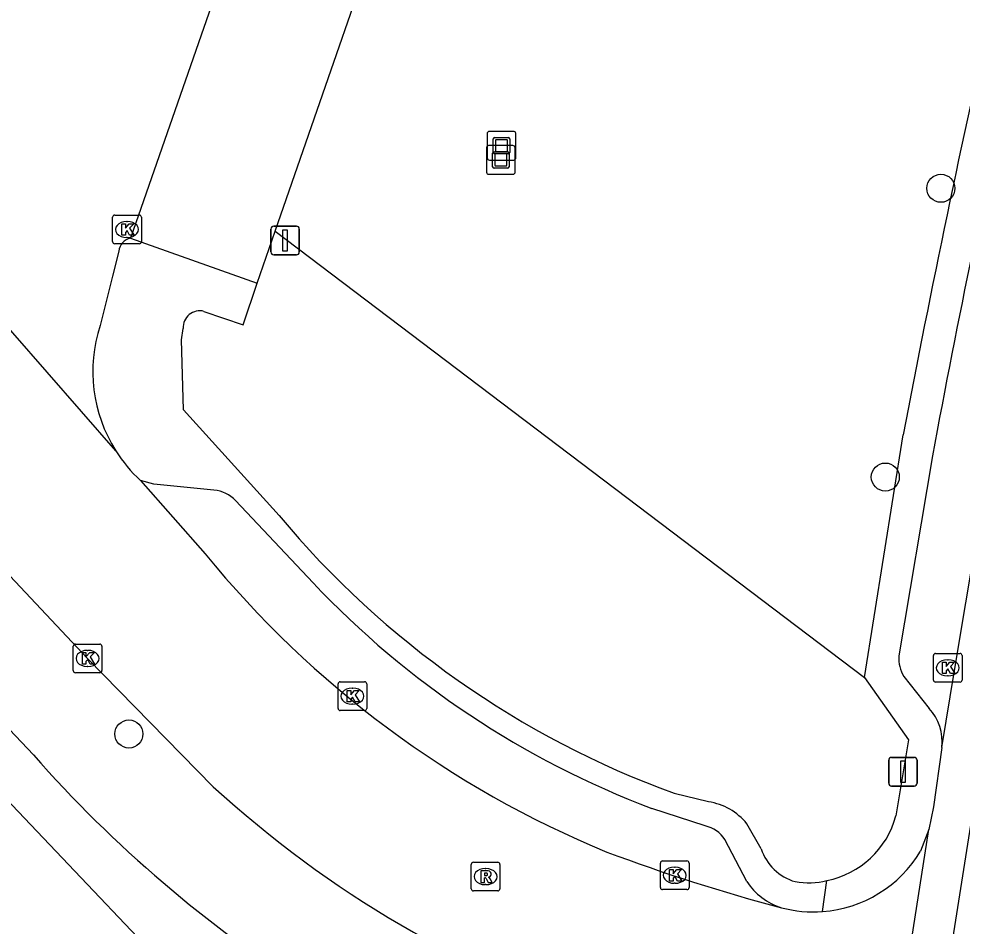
# Model space of a CAD drawing. Extents: x 162532 to 163264, y 381233 to 382042.
# Drawn here: x 163163.63 to 163196.53, y 381425.07 to 381456.7 of the extents above; entities that cross this region are included whole.
import ezdxf

# ---------------------------------------------------------------- set-up
doc = ezdxf.new("R2010")
doc.units = 0
for name, color, linetype in [('IMGEO_Boom', 7, 'Continuous'), ('IMGEO_Fietspad_gesloten', 7, 'Continuous'), ('IMGEO_Groenvoorziening', 7, 'Continuous'), ('IMGEO_Kolk', 7, 'Continuous'), ('IMGEO_Kunstobject', 7, 'Continuous'), ('IMGEO_Pand', 7, 'Continuous'), ('IMGEO_Parkeervlak_open', 7, 'Continuous'), ('IMGEO_Rijbaan_lokaal_gesloten', 7, 'Continuous'), ('IMGEO_Rijbaan_lokaal_open', 7, 'Continuous'), ('IMGEO_Rioolput', 7, 'Continuous'), ('IMGEO_Verkeersbordpaal', 7, 'Continuous'), ('IMGEO_Voetpad_open', 7, 'Continuous')]:
    doc.layers.add(name, color=color, linetype=linetype)

msp = doc.modelspace()

# ---------------------------------------------------------------- linework, layer by layer
at = {"layer": 'IMGEO_Boom'}
for centre in [(163195.792, 381450.793), (163193.855, 381440.727), (163167.471, 381431.771)]:
    msp.add_circle(centre, 0.489, dxfattribs=at)
at = {"layer": 'IMGEO_Fietspad_gesloten'}
for points in [[(163195.821, 381431.303), (163196.263, 381433.989), (163197.447, 381440.996)], [(163195.821, 381431.303), (163195.53, 381429.226), (163195.373, 381428.438)]]:
    msp.add_lwpolyline(points, dxfattribs=at)
at = {"layer": 'IMGEO_Groenvoorziening'}
msp.add_lwpolyline([(163172.578, 381449.301), (163193.133, 381433.744)], dxfattribs=at)
at = {"layer": 'IMGEO_Kolk'}
for p, q in [((163166.905, 381448.933), (163166.905, 381449.785)), ((163166.98, 381449.859), (163167.832, 381449.859)), ((163167.906, 381449.785), (163167.906, 381448.933)), ((163167.393, 381449.639), (163167.418, 381449.639)), ((163167.416, 381449.079), (163167.391, 381449.079)), ((163167.832, 381448.859), (163166.98, 381448.859)), ((163165.605, 381434.906), (163166.457, 381434.906)), ((163165.53, 381433.98), (163165.53, 381434.832)), ((163166.018, 381434.686), (163166.043, 381434.686)), ((163166.531, 381434.832), (163166.531, 381433.98)), ((163195.608, 381434.578), (163196.46, 381434.578)), ((163195.533, 381433.652), (163195.533, 381434.504)), ((163196.021, 381434.358), (163196.046, 381434.358)), ((163196.534, 381434.504), (163196.534, 381433.652)), ((163166.457, 381433.906), (163165.605, 381433.906)), ((163166.041, 381434.126), (163166.016, 381434.126)), ((163174.842, 381433.589), (163175.694, 381433.589)), ((163196.46, 381433.578), (163195.608, 381433.578)), ((163196.044, 381433.798), (163196.019, 381433.798)), ((163174.767, 381432.663), (163174.767, 381433.515)), ((163175.255, 381433.369), (163175.28, 381433.369)), ((163175.768, 381433.515), (163175.768, 381432.663)), ((163175.694, 381432.589), (163174.842, 381432.589)), ((163175.278, 381432.809), (163175.253, 381432.809)), ((163186.084, 381427.345), (163186.936, 381427.345)), ((163186.009, 381426.419), (163186.009, 381427.271)), ((163186.497, 381427.125), (163186.522, 381427.125)), ((163187.01, 381427.271), (163187.01, 381426.419)), ((163186.936, 381426.345), (163186.084, 381426.345)), ((163186.52, 381426.565), (163186.495, 381426.565))]:
    msp.add_line(p, q, dxfattribs=at)
for points in [[(163166.905, 381448.933), (163166.905, 381449.785)], [(163166.98, 381449.859), (163167.832, 381449.859)], [(163167.906, 381449.785), (163167.906, 381448.933)], [(163167.226, 381449.559), (163167.349, 381449.559), (163167.349, 381449.408), (163167.479, 381449.559), (163167.643, 381449.559), (163167.497, 381449.408), (163167.65, 381449.159), (163167.498, 381449.159), (163167.413, 381449.323), (163167.349, 381449.256), (163167.349, 381449.159), (163167.226, 381449.159), (163167.226, 381449.559)], [(163167.832, 381448.859), (163166.98, 381448.859)], [(163165.605, 381434.906), (163166.457, 381434.906)], [(163165.53, 381433.98), (163165.53, 381434.832)], [(163165.851, 381434.606), (163165.974, 381434.606), (163165.974, 381434.455), (163166.104, 381434.606), (163166.268, 381434.606), (163166.122, 381434.455), (163166.275, 381434.206), (163166.123, 381434.206), (163166.038, 381434.37), (163165.974, 381434.303), (163165.974, 381434.206), (163165.851, 381434.206), (163165.851, 381434.606)], [(163166.531, 381434.832), (163166.531, 381433.98)], [(163195.608, 381434.578), (163196.46, 381434.578)], [(163195.533, 381433.652), (163195.533, 381434.504)], [(163195.854, 381434.278), (163195.977, 381434.278), (163195.977, 381434.127), (163196.107, 381434.278), (163196.271, 381434.278), (163196.125, 381434.127), (163196.278, 381433.878), (163196.126, 381433.878), (163196.041, 381434.042), (163195.977, 381433.975), (163195.977, 381433.878), (163195.854, 381433.878), (163195.854, 381434.278)], [(163196.534, 381434.504), (163196.534, 381433.652)], [(163166.457, 381433.906), (163165.605, 381433.906)], [(163174.842, 381433.589), (163175.694, 381433.589)], [(163196.46, 381433.578), (163195.608, 381433.578)], [(163174.767, 381432.663), (163174.767, 381433.515)], [(163175.088, 381433.289), (163175.211, 381433.289), (163175.211, 381433.138), (163175.341, 381433.289), (163175.505, 381433.289), (163175.359, 381433.138), (163175.512, 381432.889), (163175.36, 381432.889), (163175.275, 381433.053), (163175.211, 381432.986), (163175.211, 381432.889), (163175.088, 381432.889), (163175.088, 381433.289)], [(163175.768, 381433.515), (163175.768, 381432.663)], [(163175.694, 381432.589), (163174.842, 381432.589)], [(163186.084, 381427.345), (163186.936, 381427.345)], [(163186.009, 381426.419), (163186.009, 381427.271)], [(163186.33, 381427.045), (163186.453, 381427.045), (163186.453, 381426.894), (163186.583, 381427.045), (163186.747, 381427.045), (163186.601, 381426.894), (163186.754, 381426.645), (163186.602, 381426.645), (163186.517, 381426.809), (163186.453, 381426.742), (163186.453, 381426.645), (163186.33, 381426.645), (163186.33, 381427.045)], [(163187.01, 381427.271), (163187.01, 381426.419)], [(163186.936, 381426.345), (163186.084, 381426.345)]]:
    msp.add_lwpolyline(points, dxfattribs=at)
for centre, start, end in [((163166.982, 381449.783), 91.552, 178.448), ((163166.982, 381449.783), 91.552, 178.448), ((163167.83, 381449.783), 1.552, 88.448), ((163167.83, 381449.783), 1.552, 88.448), ((163166.982, 381448.935), 181.552, 268.448), ((163166.982, 381448.935), 181.552, 268.448), ((163167.83, 381448.935), 271.552, 358.448), ((163167.83, 381448.935), 271.552, 358.448), ((163165.607, 381434.83), 91.552, 178.448), ((163165.607, 381434.83), 91.552, 178.448), ((163166.455, 381434.83), 1.552, 88.448), ((163166.455, 381434.83), 1.552, 88.448), ((163195.61, 381434.502), 91.552, 178.448), ((163195.61, 381434.502), 91.552, 178.448), ((163196.458, 381434.502), 1.552, 88.448), ((163196.458, 381434.502), 1.552, 88.448), ((163165.607, 381433.982), 181.552, 268.448), ((163165.607, 381433.982), 181.552, 268.448), ((163166.455, 381433.982), 271.552, 358.448), ((163166.455, 381433.982), 271.552, 358.448), ((163174.844, 381433.513), 91.552, 178.448), ((163174.844, 381433.513), 91.552, 178.448), ((163175.692, 381433.513), 1.552, 88.448), ((163175.692, 381433.513), 1.552, 88.448), ((163195.61, 381433.654), 181.552, 268.448), ((163195.61, 381433.654), 181.552, 268.448), ((163196.458, 381433.654), 271.552, 358.448), ((163196.458, 381433.654), 271.552, 358.448), ((163174.844, 381432.665), 181.552, 268.448), ((163174.844, 381432.665), 181.552, 268.448), ((163175.692, 381432.665), 271.552, 358.448), ((163175.692, 381432.665), 271.552, 358.448), ((163186.086, 381427.269), 91.552, 178.448), ((163186.086, 381427.269), 91.552, 178.448), ((163186.934, 381427.269), 1.552, 88.448), ((163186.934, 381427.269), 1.552, 88.448), ((163186.086, 381426.421), 181.552, 268.448), ((163186.086, 381426.421), 181.552, 268.448), ((163186.934, 381426.421), 271.552, 358.448), ((163186.934, 381426.421), 271.552, 358.448)]:
    msp.add_arc(centre, 0.0765, start, end, dxfattribs=at)
for centre, major_axis, ratio, start_param, end_param in [((163167.392, 381449.359), (-0.387, 0.002), 0.722429, 4.712389, 7.853982), ((163167.417, 381449.359), (-0.39, 0.002), 0.717154, 1.570796, 4.712389), ((163166.017, 381434.406), (-0.387, 0.002), 0.722429, 4.712389, 7.853982), ((163166.042, 381434.406), (-0.39, 0.002), 0.717154, 1.570796, 4.712389), ((163196.02, 381434.078), (-0.387, 0.002), 0.722429, 4.712389, 7.853982), ((163196.045, 381434.078), (-0.39, 0.002), 0.717154, 1.570796, 4.712389), ((163175.254, 381433.089), (-0.387, 0.002), 0.722429, 4.712389, 7.853982), ((163175.279, 381433.089), (-0.39, 0.002), 0.717154, 1.570796, 4.712389), ((163186.496, 381426.845), (-0.387, 0.002), 0.722429, 4.712389, 7.853982), ((163186.521, 381426.845), (-0.39, 0.002), 0.717154, 1.570796, 4.712389)]:
    msp.add_ellipse(centre, major_axis=major_axis, ratio=ratio, start_param=start_param, end_param=end_param, dxfattribs=at)
at = {"layer": 'IMGEO_Kunstobject'}
for p, q in [((163179.967, 381452.693), (163179.967, 381451.852)), ((163179.967, 381452.693), (163179.967, 381451.852)), ((163180.883, 381452.777), (163180.042, 381452.777)), ((163180.883, 381452.777), (163180.042, 381452.777)), ((163180.967, 381451.861), (163180.967, 381452.702)), ((163180.967, 381451.861), (163180.967, 381452.702)), ((163180.181, 381452.041), (163180.181, 381452.515)), ((163180.231, 381452.565), (163180.705, 381452.565)), ((163180.261, 381452.465), (163180.261, 381452.091)), ((163180.655, 381452.485), (163180.281, 381452.485)), ((163180.675, 381452.091), (163180.675, 381452.465)), ((163180.755, 381452.515), (163180.755, 381452.041)), ((163179.943, 381452.197), (163179.943, 381451.356)), ((163179.943, 381452.197), (163179.943, 381451.356)), ((163180.859, 381452.281), (163180.018, 381452.281)), ((163180.859, 381452.281), (163180.018, 381452.281)), ((163180.157, 381451.545), (163180.157, 381452.019)), ((163180.207, 381452.069), (163180.681, 381452.069)), ((163180.705, 381451.991), (163180.231, 381451.991)), ((163180.631, 381451.989), (163180.257, 381451.989)), ((163180.281, 381452.071), (163180.655, 381452.071)), ((163180.731, 381452.019), (163180.731, 381451.545)), ((163180.943, 381451.365), (163180.943, 381452.206)), ((163180.943, 381451.365), (163180.943, 381452.206)), ((163180.051, 381451.777), (163180.892, 381451.777)), ((163180.051, 381451.777), (163180.892, 381451.777)), ((163180.237, 381451.969), (163180.237, 381451.595)), ((163180.651, 381451.595), (163180.651, 381451.969)), ((163180.681, 381451.495), (163180.207, 381451.495)), ((163180.257, 381451.575), (163180.631, 381451.575)), ((163180.027, 381451.281), (163180.868, 381451.281)), ((163180.027, 381451.281), (163180.868, 381451.281))]:
    msp.add_line(p, q, dxfattribs=at)
for centre, radius, start, end in [((163180.045, 381452.699), 0.0779, 92.4484, 184.2845), ((163180.045, 381452.699), 0.0779, 92.4484, 184.2845), ((163180.889, 381452.699), 0.0779, 2.4484, 94.2845), ((163180.889, 381452.699), 0.0779, 2.4484, 94.2845), ((163180.231, 381452.515), 0.05, 90, 180), ((163180.281, 381452.465), 0.02, 90, 180), ((163180.655, 381452.465), 0.02, 360, 90), ((163180.705, 381452.515), 0.05, 360, 90), ((163180.021, 381452.203), 0.0779, 92.4484, 184.2845), ((163180.021, 381452.203), 0.0779, 92.4484, 184.2845), ((163180.207, 381452.019), 0.05, 90, 180), ((163180.231, 381452.041), 0.05, 180, 270), ((163180.257, 381451.969), 0.02, 90, 180), ((163180.281, 381452.091), 0.02, 180, 270), ((163180.631, 381451.969), 0.02, 360, 90), ((163180.655, 381452.091), 0.02, 270, 0), ((163180.681, 381452.019), 0.05, 360, 90), ((163180.705, 381452.041), 0.05, 270, 0), ((163180.865, 381452.203), 0.0779, 2.4484, 94.2845), ((163180.865, 381452.203), 0.0779, 2.4484, 94.2845), ((163180.045, 381451.855), 0.0779, 182.4484, 274.2845), ((163180.045, 381451.855), 0.0779, 182.4484, 274.2845), ((163180.889, 381451.855), 0.0779, 272.4484, 4.2845), ((163180.889, 381451.855), 0.0779, 272.4484, 4.2845), ((163180.021, 381451.359), 0.0779, 182.4484, 274.2845), ((163180.021, 381451.359), 0.0779, 182.4484, 274.2845), ((163180.207, 381451.545), 0.05, 180, 270), ((163180.257, 381451.595), 0.02, 180, 270), ((163180.631, 381451.595), 0.02, 270, 0), ((163180.681, 381451.545), 0.05, 270, 0), ((163180.865, 381451.359), 0.0779, 272.4484, 4.2845), ((163180.865, 381451.359), 0.0779, 272.4484, 4.2845)]:
    msp.add_arc(centre, radius, start, end, dxfattribs=at)
at = {"layer": 'IMGEO_Pand'}
msp.add_lwpolyline([(163151.71, 381434.837), (163154.005, 381437.106), (163156.956, 381434.002), (163157.968, 381434.996), (163158.126, 381434.829), (163175.441, 381416.613), (163173.323, 381414.585), (163172.348, 381413.652), (163175.387, 381410.47), (163176.298, 381411.34), (163176.362, 381411.401), (163180.848, 381406.697), (163179.068, 381404.999), (163183.386, 381400.496), (163181.065, 381398.294), (163176.408, 381393.875), (163174.102, 381391.688), (163169.807, 381396.229), (163167.607, 381394.147), (163163.346, 381398.651), (163162.04, 381397.414), (163138.433, 381422.338)], dxfattribs=at)
at = {"layer": 'IMGEO_Parkeervlak_open'}
for points in [[(163172.578, 381449.301), (163177.355, 381463.071)], [(163171.946, 381447.48), (163172.578, 381449.301)]]:
    msp.add_lwpolyline(points, dxfattribs=at)
at = {"layer": 'IMGEO_Rijbaan_lokaal_gesloten'}
msp.add_lwpolyline([(163214.498, 381503.809), (163211.764, 381494.991), (163210.994, 381492.118), (163209.7, 381487.288), (163206.413, 381474.255), (163202.003, 381456.157), (163200.404, 381448.634), (163199.968, 381446.583), (163199.523, 381444.49), (163198.376, 381438.395), (163197.675, 381433.966), (163195.659, 381421.238), (163191.652, 381395.6), (163190.148, 381386.835), (163189.613, 381383.796), (163189.215, 381381.921), (163186.222, 381370.751), (163180.234, 381349.548)], dxfattribs=at)
at = {"layer": 'IMGEO_Rijbaan_lokaal_open'}
for points in [[(163183.745, 381495.623), (163167.529, 381449.06)], [(163167.011, 381441.646), (163155.035, 381455.349)], [(163167.12, 381448.603), (163166.902, 381447.733), (163166.471, 381446.01)], [(163170.413, 381429.933), (163166.031, 381434.407), (163155.025, 381446.086)], [(163167.88, 381440.604), (163170.132, 381438.053)], [(163193.331, 381415.348), (163195.373, 381428.438)], [(163195.373, 381428.438), (163195.085, 381427.688)]]:
    msp.add_lwpolyline(points, dxfattribs=at)
for centre, radius, start, end in [((163167.661, 381448.53), 0.546, 104.0144, 172.3306), ((163171.378, 381444.402), 5.164, 161.856, 212.2519), ((163171.349, 381444.381), 5.128, 212.2256, 227.4288), ((163197.654, 381460.502), 35.516, 219.203, 247.6443), ((163196.509, 381458.538), 38.72, 227.6254, 251.7085), ((163206.002, 381485.707), 62.03, 249.36862, 255.27522), ((163191.347, 381429.926), 4.357, 274.2002, 329.0877), ((163191.348, 381429.92), 4.351, 255.1831, 274.197)]:
    msp.add_arc(centre, radius, start, end, dxfattribs=at)
at = {"layer": 'IMGEO_Rioolput'}
for p, q in [((163179.487, 381427.299), (163180.339, 381427.299)), ((163179.412, 381426.373), (163179.412, 381427.225)), ((163179.9, 381427.079), (163179.925, 381427.079)), ((163180.413, 381427.225), (163180.413, 381426.373)), ((163179.923, 381426.519), (163179.898, 381426.519)), ((163180.339, 381426.299), (163179.487, 381426.299))]:
    msp.add_line(p, q, dxfattribs=at)
for points in [[(163179.487, 381427.299), (163180.339, 381427.299)], [(163179.412, 381426.373), (163179.412, 381427.225)], [(163180.001, 381426.997), (163179.749, 381426.999), (163179.749, 381426.599)], [(163180.413, 381427.225), (163180.413, 381426.373)], [(163179.749, 381426.599), (163179.873, 381426.599), (163179.873, 381426.761), (163179.884, 381426.761)], [(163179.927, 381426.918), (163179.873, 381426.918), (163179.873, 381426.837)], [(163179.873, 381426.837), (163179.925, 381426.837)], [(163179.931, 381426.732), (163180.002, 381426.599), (163180.142, 381426.599), (163180.077, 381426.725)], [(163180.339, 381426.299), (163179.487, 381426.299)]]:
    msp.add_lwpolyline(points, dxfattribs=at)
for centre, radius, start, end in [((163179.489, 381427.223), 0.0765, 91.552, 178.448), ((163179.489, 381427.223), 0.0765, 91.552, 178.448), ((163180.337, 381427.223), 0.0765, 1.552, 88.448), ((163180.337, 381427.223), 0.0765, 1.552, 88.448), ((163180, 381426.887), 0.109, 350.3612, 89.416), ((163179.883, 381426.708), 0.0533, 26.0293, 88.6989), ((163179.909, 381427.026), 0.19, 274.7715, 282.9687), ((163179.933, 381426.822), 0.0964, 77.0061, 93.1865), ((163179.947, 381426.879), 0.0378, 276.6634, 79.6772), ((163179.998, 381426.887), 0.112, 277.5842, 350.9817), ((163179.982, 381426.672), 0.108, 29.5134, 73.7905), ((163179.489, 381426.375), 0.0765, 181.552, 268.448), ((163179.489, 381426.375), 0.0765, 181.552, 268.448), ((163180.337, 381426.375), 0.0765, 271.552, 358.448), ((163180.337, 381426.375), 0.0765, 271.552, 358.448)]:
    msp.add_arc(centre, radius, start, end, dxfattribs=at)
for centre, major_axis, ratio, start_param, end_param in [((163179.899, 381426.799), (-0.387, 0.002), 0.722429, 4.712389, 7.853982), ((163179.924, 381426.799), (-0.39, 0.002), 0.717154, 1.570796, 4.712389)]:
    msp.add_ellipse(centre, major_axis=major_axis, ratio=ratio, start_param=start_param, end_param=end_param, dxfattribs=at)
at = {"layer": 'IMGEO_Verkeersbordpaal'}
for p, q in [((163172.424, 381448.573), (163172.424, 381449.373)), ((163172.424, 381449.373), (163172.424, 381448.573)), ((163172.524, 381449.473), (163173.314, 381449.473)), ((163173.314, 381449.473), (163172.524, 381449.473)), ((163173.414, 381449.373), (163173.414, 381448.573)), ((163173.414, 381448.573), (163173.414, 381449.373)), ((163173.314, 381448.473), (163172.524, 381448.473)), ((163172.524, 381448.473), (163173.314, 381448.473)), ((163194.072, 381430.956), (163194.862, 381430.956)), ((163194.862, 381430.956), (163194.072, 381430.956)), ((163193.972, 381430.056), (163193.972, 381430.856)), ((163193.972, 381430.856), (163193.972, 381430.056)), ((163194.962, 381430.856), (163194.962, 381430.056)), ((163194.962, 381430.056), (163194.962, 381430.856)), ((163194.862, 381429.956), (163194.072, 381429.956)), ((163194.072, 381429.956), (163194.862, 381429.956))]:
    msp.add_line(p, q, dxfattribs=at)
for points in [[(163172.844, 381449.348), (163172.994, 381449.348), (163172.994, 381448.598), (163172.844, 381448.598), (163172.844, 381449.348)], [(163194.392, 381430.831), (163194.542, 381430.831), (163194.542, 381430.081), (163194.392, 381430.081), (163194.392, 381430.831)]]:
    msp.add_lwpolyline(points, dxfattribs=at)
for centre, start, end in [((163172.524, 381449.373), 90, 180), ((163172.524, 381449.373), 90, 180), ((163173.314, 381449.373), 0, 90), ((163173.314, 381449.373), 360, 90), ((163172.524, 381448.573), 180, 270), ((163172.524, 381448.573), 180, 270), ((163173.314, 381448.573), 270, 0), ((163173.314, 381448.573), 270, 0), ((163194.072, 381430.856), 90, 180), ((163194.072, 381430.856), 90, 180), ((163194.862, 381430.856), 0, 90), ((163194.862, 381430.856), 360, 90), ((163194.072, 381430.056), 180, 270), ((163194.072, 381430.056), 180, 270), ((163194.862, 381430.056), 270, 0), ((163194.862, 381430.056), 270, 0)]:
    msp.add_arc(centre, 0.1, start, end, dxfattribs=at)
at = {"layer": 'IMGEO_Voetpad_open'}
for points in [[(163164.14, 381431.046), (163132.502, 381464.414), (163084.908, 381514.61), (163083.008, 381514.758)], [(163167.529, 381449.06), (163171.946, 381447.48)], [(163170.091, 381446.503), (163171.454, 381446.028), (163171.946, 381447.48)], [(163172.714, 381439.382), (163169.375, 381443.066), (163169.309, 381445.514), (163169.368, 381445.909)], [(163193.133, 381433.744), (163194.478, 381442.195)], [(163195.502, 381441.463), (163194.326, 381434.491)], [(163170.439, 381440.272), (163168.346, 381440.484), (163167.88, 381440.604)], [(163173.895, 381437.043), (163171.193, 381439.909)], [(163193.133, 381433.744), (163194.661, 381431.564), (163194.222, 381428.913)], [(163194.497, 381433.771), (163195.385, 381432.66)], [(163187.687, 381429.406), (163186.487, 381429.702)], [(163187.572, 381428.565), (163185.717, 381429.175)], [(163189.521, 381427.769), (163189.026, 381428.64)], [(163189.022, 381426.629), (163188.263, 381428.088)], [(163191.666, 381425.581), (163191.817, 381426.663)]]:
    msp.add_lwpolyline(points, dxfattribs=at)
for centre, radius, start, end in [((163651.761, 381354.963), 465.529, 165.34803, 169.19991), ((163493.263, 381386.844), 302.729, 166.86025, 169.60575), ((163169.942, 381445.947), 0.575, 74.9905, 183.8209), ((163170.327, 381439.075), 1.203, 43.9324, 84.6522), ((163197.609, 381460.165), 32.429, 219.8558, 249.9432), ((163196.857, 381458.729), 31.584, 223.3629, 249.3464), ((163195.594, 381434.412), 1.271, 176.4338, 210.2866), ((163194.185, 381431.526), 1.651, 352.2354, 43.3887), ((163197.57, 381460.471), 44.536, 221.3546, 237.6981), ((163187.367, 381427.293), 2.138, 39.0766, 81.3783), ((163191.213, 381429.719), 3.115, 281.1788, 345.007), ((163187.372, 381427.536), 1.048, 31.7617, 79.0034), ((163191.205, 381428.331), 1.776, 198.4645, 253.9378), ((163191.176, 381429.238), 2.653, 259.9695, 283.9768), ((163190.89, 381427.844), 2.228, 213.0383, 252.9051)]:
    msp.add_arc(centre, radius, start, end, dxfattribs=at)

doc.saveas('drawing.dxf')
